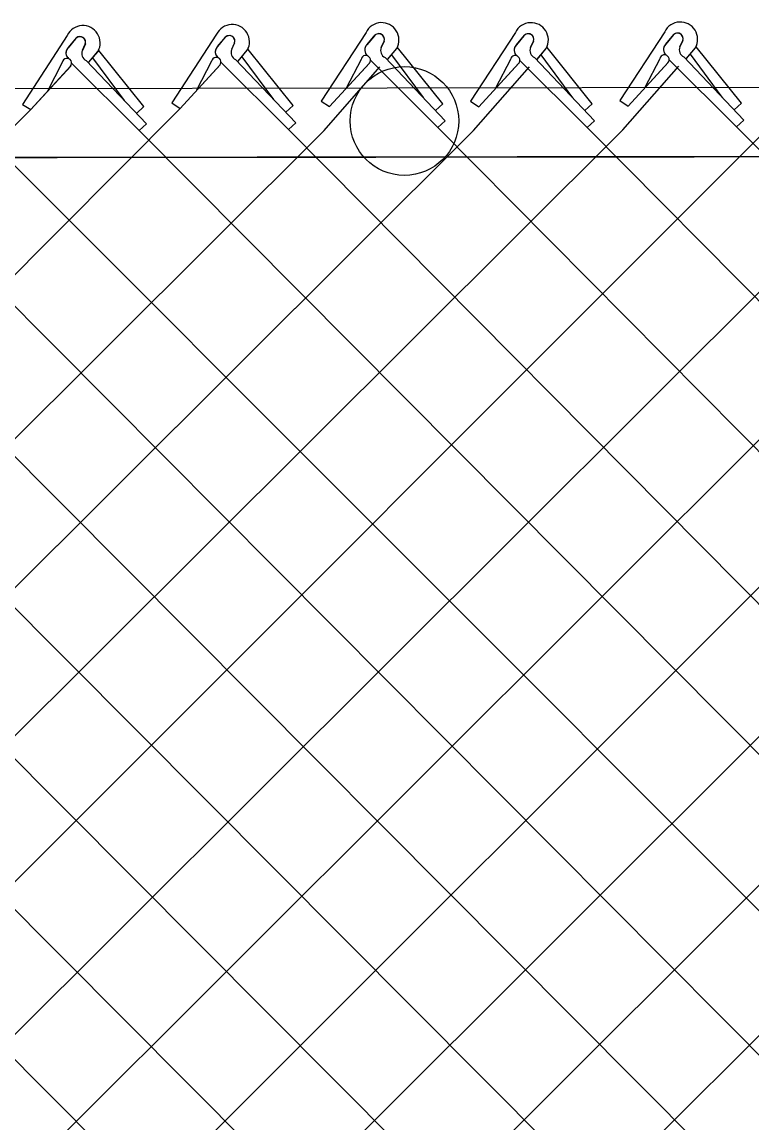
# Model space of a CAD drawing. Extents: x 0 to 2.85, y -0.1 to 1.83.
# Drawn here: x 0.8397 to 0.879, y 0.8677 to 0.9271 of the extents above; entities that cross this region are included whole.
import ezdxf

# ---------------------------------------------------------------- set-up
doc = ezdxf.new("R2010")
doc.units = 0
doc.layers.add('sb_Chainlink Fence', color=7, linetype='Continuous')
doc.layers.add('sb_Existing Structural Steel', color=7, linetype='Continuous')

msp = doc.modelspace()

# ---------------------------------------------------------------- linework, layer by layer
at = {"layer": 'sb_Chainlink Fence'}
for p, q in [((0.8421143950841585, 0.9263666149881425), (0.8397013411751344, 0.9226401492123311)), ((0.850168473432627, 0.926424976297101), (0.8477511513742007, 0.9227234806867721)), ((0.8582304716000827, 0.9265263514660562), (0.8558131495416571, 0.9228248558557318)), ((0.8582815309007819, 0.9258578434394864), (0.8587239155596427, 0.9263872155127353)), ((0.858683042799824, 0.9263437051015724), (0.8582815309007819, 0.9258578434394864)), ((0.8662873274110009, 0.9265233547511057), (0.8638700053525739, 0.9228218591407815)), ((0.8663383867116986, 0.925854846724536), (0.8667807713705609, 0.9263842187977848)), ((0.8667398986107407, 0.9263407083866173), (0.8663383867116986, 0.925854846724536)), ((0.874340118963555, 0.9265594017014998), (0.8719227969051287, 0.9228579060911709)), ((0.8743911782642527, 0.9258908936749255), (0.8748335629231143, 0.9264202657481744)), ((0.8747926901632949, 0.9263767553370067), (0.8743911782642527, 0.9258908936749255)), ((0.8421654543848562, 0.9256981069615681), (0.8426078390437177, 0.9262274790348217)), ((0.8425669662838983, 0.9261839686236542), (0.8421654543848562, 0.9256981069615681)), ((0.8430905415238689, 0.925901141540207), (0.8429288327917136, 0.925545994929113)), ((0.8429293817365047, 0.9255585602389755), (0.8430902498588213, 0.9258931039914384)), ((0.8502195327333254, 0.9257564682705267), (0.8506619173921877, 0.9262858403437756)), ((0.8506210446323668, 0.9262423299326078), (0.8502195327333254, 0.9257564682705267)), ((0.851144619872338, 0.9259595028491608), (0.8509829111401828, 0.9256043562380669)), ((0.8509834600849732, 0.9256169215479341), (0.8511443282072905, 0.9259514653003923)), ((0.8592066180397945, 0.9260608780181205), (0.8590449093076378, 0.9257057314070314)), ((0.8590454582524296, 0.9257182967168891), (0.8592063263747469, 0.926052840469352)), ((0.8599233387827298, 0.9257296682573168), (0.8599539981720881, 0.9258026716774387)), ((0.8672634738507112, 0.9260578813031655), (0.867101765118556, 0.9257027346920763)), ((0.8671023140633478, 0.9257153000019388), (0.8672631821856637, 0.9260498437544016)), ((0.8679801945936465, 0.9257266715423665), (0.8680108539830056, 0.9257996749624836)), ((0.8753162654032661, 0.9260939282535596), (0.8751545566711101, 0.9257387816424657)), ((0.8751551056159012, 0.9257513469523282), (0.8753159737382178, 0.9260858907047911)), ((0.8759969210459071, 0.9256944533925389), (0.8760329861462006, 0.9257627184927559)), ((0.8760329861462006, 0.9257627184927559), (0.8760636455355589, 0.925835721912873)), ((0.8784731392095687, 0.9227159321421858), (0.8760446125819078, 0.925738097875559)), ((0.8432790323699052, 0.924912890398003), (0.8437711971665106, 0.9255016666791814)), ((0.843285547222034, 0.9249218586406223), (0.8437736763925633, 0.925503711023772)), ((0.8452066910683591, 0.9228498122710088), (0.8434976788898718, 0.9251509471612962)), ((0.8437711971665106, 0.9255016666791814), (0.8438072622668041, 0.9255699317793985)), ((0.8438072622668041, 0.9255699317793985), (0.8438379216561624, 0.9256429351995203)), ((0.8462474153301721, 0.9225231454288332), (0.8438188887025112, 0.9255453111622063)), ((0.8513331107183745, 0.9249712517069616), (0.8518252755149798, 0.92556002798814)), ((0.8513396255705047, 0.9249802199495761), (0.8518277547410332, 0.9255620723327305)), ((0.8532607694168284, 0.9229081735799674), (0.851551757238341, 0.9252093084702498)), ((0.8518252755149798, 0.92556002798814), (0.851861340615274, 0.925628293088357)), ((0.851861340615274, 0.925628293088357), (0.8518920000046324, 0.9257012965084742)), ((0.8543014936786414, 0.922581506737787), (0.8518729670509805, 0.9256036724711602)), ((0.8592594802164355, 0.925167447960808), (0.8625026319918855, 0.9217576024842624)), ((0.8593951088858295, 0.9250726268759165), (0.8598872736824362, 0.925661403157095)), ((0.8594016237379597, 0.9250815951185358), (0.8598897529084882, 0.9256634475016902)), ((0.8613227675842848, 0.9230095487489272), (0.8596137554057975, 0.9253106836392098)), ((0.8598872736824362, 0.925661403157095), (0.8599233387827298, 0.9257296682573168)), ((0.8623634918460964, 0.9226828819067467), (0.8599349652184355, 0.92570504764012)), ((0.8673163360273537, 0.9251644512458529), (0.8705594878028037, 0.9217546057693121)), ((0.8674519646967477, 0.9250696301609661), (0.867944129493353, 0.9256584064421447)), ((0.8674584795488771, 0.9250785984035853), (0.8679466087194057, 0.9256604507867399)), ((0.8693796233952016, 0.9230065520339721), (0.8676706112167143, 0.9253076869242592)), ((0.867944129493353, 0.9256584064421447), (0.8679801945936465, 0.9257266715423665)), ((0.8704203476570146, 0.9226798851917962), (0.8679918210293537, 0.9257020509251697)), ((0.8753691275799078, 0.9252004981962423), (0.8786122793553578, 0.9217906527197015)), ((0.8755047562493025, 0.9251056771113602), (0.8759969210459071, 0.9256944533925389)), ((0.875511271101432, 0.9251146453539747), (0.8759994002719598, 0.9256964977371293)), ((0.8774324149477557, 0.9230425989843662), (0.8757234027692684, 0.9253437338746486)), ((0.7725555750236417, 0.8140881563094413), (0.8834180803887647, 0.9248610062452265)), ((0.8401446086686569, 0.9223627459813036), (0.8423022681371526, 0.924711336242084)), ((0.8401446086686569, 0.9223627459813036), (0.8422885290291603, 0.9246975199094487)), ((0.8418445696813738, 0.9249097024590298), (0.8410409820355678, 0.9233539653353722)), ((0.8423464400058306, 0.9248610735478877), (0.845992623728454, 0.9212371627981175)), ((0.8431434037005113, 0.9250077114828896), (0.8463865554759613, 0.9215978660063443)), ((0.8481986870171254, 0.9224211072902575), (0.8503563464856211, 0.9247696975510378)), ((0.8481986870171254, 0.9224211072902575), (0.8503426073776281, 0.9247558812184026)), ((0.8498986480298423, 0.9249680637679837), (0.8490950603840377, 0.923412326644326)), ((0.8504005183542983, 0.9249194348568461), (0.8540467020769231, 0.9212955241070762)), ((0.851197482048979, 0.9250660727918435), (0.8544406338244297, 0.9216562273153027)), ((0.8559654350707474, 0.921238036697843), (0.858983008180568, 0.924671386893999)), ((0.8562606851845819, 0.922522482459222), (0.8584183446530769, 0.9248710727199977)), ((0.8562606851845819, 0.922522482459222), (0.8584046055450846, 0.9248572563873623)), ((0.8579606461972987, 0.9250694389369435), (0.8571570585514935, 0.9235137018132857)), ((0.8584625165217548, 0.9250208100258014), (0.8621087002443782, 0.9213968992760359)), ((0.8640222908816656, 0.9212350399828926), (0.8670398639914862, 0.9246683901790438)), ((0.8643175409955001, 0.9225194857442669), (0.8664752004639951, 0.9248680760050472)), ((0.8643175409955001, 0.9225194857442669), (0.8664614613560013, 0.9248542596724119)), ((0.8660175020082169, 0.9250664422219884), (0.8652139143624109, 0.9235107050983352)), ((0.8665193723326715, 0.9250178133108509), (0.870165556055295, 0.9213939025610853)), ((0.8720750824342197, 0.921271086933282), (0.8750926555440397, 0.9247044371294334)), ((0.8723703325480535, 0.9225555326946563), (0.8745279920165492, 0.9249041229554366)), ((0.8723703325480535, 0.9225555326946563), (0.8745142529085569, 0.9248903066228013)), ((0.8740702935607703, 0.9251024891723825), (0.8732667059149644, 0.9235467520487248)), ((0.8745721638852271, 0.925053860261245), (0.8782183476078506, 0.9214299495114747)), ((0.8558131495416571, 0.9228248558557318), (0.8562606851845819, 0.922522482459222)), ((0.8638700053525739, 0.9228218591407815), (0.8643175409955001, 0.9225194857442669)), ((0.8719227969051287, 0.9228579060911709), (0.8723703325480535, 0.9225555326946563)), ((0.7323090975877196, 0.814028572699), (0.8401446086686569, 0.9223627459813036)), ((0.7403658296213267, 0.8140733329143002), (0.8481986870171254, 0.9224211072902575)), ((0.8397013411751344, 0.9226401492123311), (0.8401446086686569, 0.9223627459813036)), ((0.8462474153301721, 0.9225231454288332), (0.8458534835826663, 0.9221624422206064)), ((0.8477511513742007, 0.9227234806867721), (0.8481986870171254, 0.9224211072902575)), ((0.8543014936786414, 0.922581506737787), (0.8539075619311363, 0.9222208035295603)), ((0.8623634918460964, 0.9226828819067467), (0.8619695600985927, 0.9223221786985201)), ((0.8704203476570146, 0.9226798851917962), (0.8700264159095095, 0.9223191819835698)), ((0.8784731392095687, 0.9227159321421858), (0.8780792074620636, 0.9223552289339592)), ((0.8129855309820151, 0.9219195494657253), (0.9163890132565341, 0.8180499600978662)), ((0.8463865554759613, 0.9215978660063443), (0.845992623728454, 0.9212371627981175)), ((0.8544406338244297, 0.9216562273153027), (0.8540467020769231, 0.9212955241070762)), ((0.8625026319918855, 0.9217576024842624), (0.8621087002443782, 0.9213968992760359)), ((0.8705594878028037, 0.9217546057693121), (0.870165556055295, 0.9213939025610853)), ((0.8786122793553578, 0.9217906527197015), (0.8782183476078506, 0.9214299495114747)), ((0.7484186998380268, 0.8140790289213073), (0.8559654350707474, 0.921238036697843)), ((0.7564478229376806, 0.8140843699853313), (0.8640222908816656, 0.9212350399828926)), ((0.7645013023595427, 0.8141047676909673), (0.8720750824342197, 0.921271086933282)), ((0.7806179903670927, 0.814028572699), (0.8882067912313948, 0.9212865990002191)), ((0.7868610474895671, 0.8122519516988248), (0.8962608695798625, 0.9213449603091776)), ((0.7967275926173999, 0.8140790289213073), (0.9043228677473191, 0.9214463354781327)), ((0.7976843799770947, 0.9209867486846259), (0.9038498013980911, 0.8144687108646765)), ((0.8048056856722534, 0.8141267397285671), (0.9123797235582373, 0.921443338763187)), ((0.8057384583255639, 0.9210451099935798), (0.9119122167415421, 0.8144091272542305)), ((0.8128591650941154, 0.8141471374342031), (0.9204325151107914, 0.9214793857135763)), ((0.8209134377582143, 0.8141305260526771), (0.9286127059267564, 0.9214932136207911)), ((0.8218573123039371, 0.9211434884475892), (0.9296269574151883, 0.8129246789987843)), ((0.8299101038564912, 0.9211795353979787), (0.9360509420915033, 0.8144649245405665)), ((0.8375223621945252, 0.9210807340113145), (0.9441044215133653, 0.8144853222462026)), ((0.845992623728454, 0.9212371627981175), (0.953737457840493, 0.8128879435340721)), ((0.8540467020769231, 0.9212955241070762), (0.9617387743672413, 0.8127002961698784)), ((0.8621087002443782, 0.9213968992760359), (0.9697955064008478, 0.8127450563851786)), ((0.870165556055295, 0.9213939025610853), (0.9778483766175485, 0.8127507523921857)), ((0.8782183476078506, 0.9214299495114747), (0.9847225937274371, 0.8142274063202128)), ((0.7896309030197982, 0.9209654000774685), (0.8957955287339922, 0.8144853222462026))]:
    msp.add_line(p, q, dxfattribs=at)
msp.add_lwpolyline([(0.7556648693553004, 0.9197000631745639), (1.099263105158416, 0.9200467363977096), (1.1229582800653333, 0.9201215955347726), (1.1326086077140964, 0.920167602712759)], dxfattribs=at)
for centre, radius, start, end in [((0.8510090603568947, 0.9260145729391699), 0.0009354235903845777, 331.07013048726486, 153.97678331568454), ((0.8590710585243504, 0.9261159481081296), 0.0009354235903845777, 331.07013048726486, 153.97678331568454), ((0.8671279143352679, 0.9261129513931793), 0.0009354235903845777, 331.07013048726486, 153.97678331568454), ((0.8751807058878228, 0.9261489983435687), 0.0009354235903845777, 331.07013048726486, 153.97678331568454), ((0.8429549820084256, 0.9259562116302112), 0.0009354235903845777, 331.07013048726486, 153.97678331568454), ((0.8508548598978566, 0.9260491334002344), 0.0003033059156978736, 342.81175570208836, 140.43380871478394), ((0.8508559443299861, 0.9260505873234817), 0.00030494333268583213, 341.0313574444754, 129.51439849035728), ((0.8589168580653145, 0.9261505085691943), 0.0003033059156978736, 342.81175570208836, 140.43380871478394), ((0.8589179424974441, 0.9261519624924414), 0.00030494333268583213, 341.0313574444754, 129.51439849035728), ((0.8669737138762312, 0.9261475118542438), 0.0003033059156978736, 342.81175570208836, 140.43380871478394), ((0.8669747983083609, 0.9261489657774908), 0.00030494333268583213, 341.0313574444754, 129.51439849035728), ((0.8750265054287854, 0.9261835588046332), 0.0003033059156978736, 342.81175570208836, 140.43380871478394), ((0.875027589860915, 0.9261850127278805), 0.00030494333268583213, 341.0313574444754, 129.51439849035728), ((0.8428007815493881, 0.9259907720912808), 0.0003033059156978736, 342.81175570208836, 140.43380871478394), ((0.8428018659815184, 0.9259922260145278), 0.00030494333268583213, 341.0313574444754, 129.51439849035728), ((0.8504909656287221, 0.9254750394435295), 0.0003909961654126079, 133.96418530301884, 232.53135776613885), ((0.8585424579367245, 0.9255758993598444), 0.0003843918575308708, 140.4986600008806, 233.30225261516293), ((0.8585529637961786, 0.9255764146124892), 0.0003909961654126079, 133.96418530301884, 232.53135776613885), ((0.8665993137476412, 0.9255729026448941), 0.0003843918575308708, 140.4986600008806, 233.30225261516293), ((0.866609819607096, 0.9255734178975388), 0.0003909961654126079, 133.96418530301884, 232.53135776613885), ((0.8746521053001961, 0.9256089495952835), 0.0003843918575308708, 140.4986600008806, 233.30225261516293), ((0.8746626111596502, 0.9256094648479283), 0.0003909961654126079, 133.96418530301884, 232.53135776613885), ((0.8755431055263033, 0.9255814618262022), 0.00041880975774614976, 156.78028482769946, 245.4548333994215), ((0.8424263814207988, 0.9254161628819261), 0.0003843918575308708, 140.4986600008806, 233.30225261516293), ((0.8424368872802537, 0.9254166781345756), 0.0003909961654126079, 133.96418530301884, 232.53135776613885), ((0.8433173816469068, 0.9253886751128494), 0.00041880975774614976, 156.78028482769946, 245.4548333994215), ((0.8501508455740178, 0.9249252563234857), 0.00025580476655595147, 319.318461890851, 170.3665589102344), ((0.850480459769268, 0.9254745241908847), 0.0003843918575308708, 140.4986600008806, 233.30225261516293), ((0.851371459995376, 0.9254470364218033), 0.00041880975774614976, 156.78028482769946, 245.4548333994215), ((0.8582128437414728, 0.9250266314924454), 0.00025580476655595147, 319.318461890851, 170.3665589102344), ((0.8594334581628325, 0.9255484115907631), 0.00041880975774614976, 156.78028482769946, 245.4548333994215), ((0.8662696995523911, 0.925023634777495), 0.00025580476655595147, 319.318461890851, 170.3665589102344), ((0.8674903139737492, 0.9255454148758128), 0.00041880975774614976, 156.78028482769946, 245.4548333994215), ((0.8743224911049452, 0.9250596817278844), 0.00025580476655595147, 319.318461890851, 170.3665589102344), ((0.8420967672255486, 0.924866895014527), 0.00025580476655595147, 319.318461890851, 170.3665589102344)]:
    msp.add_arc(centre, radius, start, end, dxfattribs=at)
at = {"layer": 'sb_Existing Structural Steel'}
msp.add_line((0.7463728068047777, 0.9233474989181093), (1.8783968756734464, 0.9252310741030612), dxfattribs=at)
msp.add_lwpolyline([(1.8783743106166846, 0.9214564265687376), (1.2151944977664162, 0.9203057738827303), (1.099263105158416, 0.9200467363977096), (0.7389309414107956, 0.9196901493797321)], dxfattribs=at)
msp.add_circle((0.8603011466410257, 0.9217494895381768), 0.002929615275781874, dxfattribs=at)

doc.saveas('drawing.dxf')
